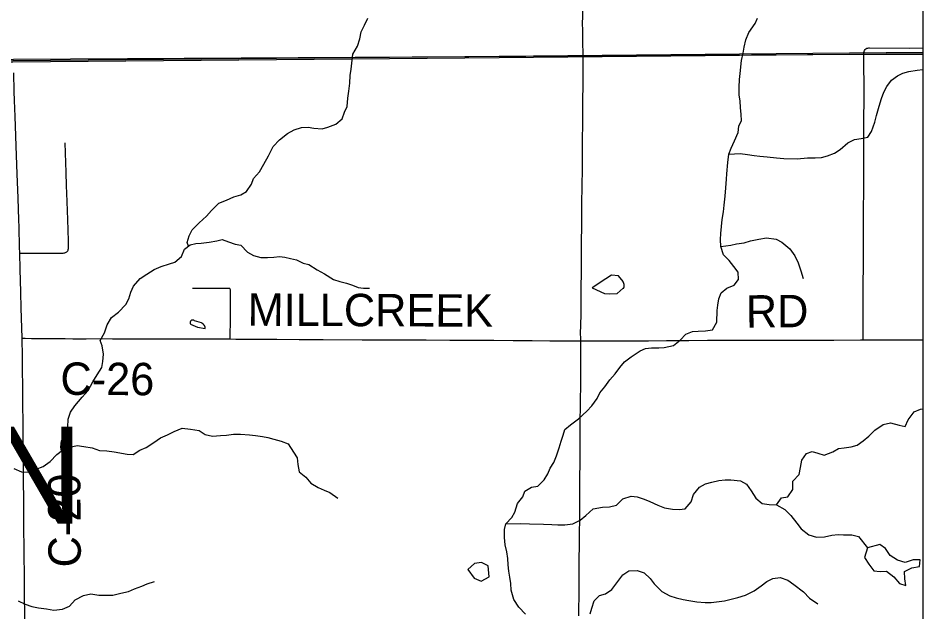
# Model space of a CAD drawing. Extents: x -87 to 2145, y -2128 to 440.
# Drawn here: x 188.26 to 230.18, y -936.24 to -908.75 of the extents above; entities that cross this region are included whole.
import ezdxf

# ---------------------------------------------------------------- set-up
doc = ezdxf.new("R2010")
doc.units = 0
for name, color, linetype in [('GM_X_County_Road', 7, 'Continuous'), ('GM_X_County_Road_Text', 7, 'Continuous'), ('GM_X_Minor_Lake', 7, 'Continuous'), ('GM_X_Minor_River', 7, 'Continuous'), ('GM_X_Rail_Line', 7, 'Continuous'), ('GM_X_Township', 7, 'Continuous'), ('GM_X_Township_Road', 7, 'Continuous'), ('GM_X_Township_Text', 7, 'Continuous'), ('SC_Scratch1', 7, 'Continuous')]:
    doc.layers.add(name, color=color, linetype=linetype)

msp = doc.modelspace()

# ---------------------------------------------------------------- linework, layer by layer
at = {"layer": 'GM_X_County_Road'}
for points in [[(188.344, -919.629), (188.333, -919.352), (188.311, -918.433), (188.296, -918.089), (188.263, -917.089), (188.22, -915.958), (188.188, -915.106), (188.172, -914.664), (188.137, -913.748), (188.122, -913.305), (188.096, -912.568), (188.084, -912.141), (188.069, -911.287)], [(188.449, -923.577), (188.448, -923.549), (188.412, -922.188), (188.391, -921.434), (188.365, -920.368), (188.344, -919.629)], [(188.569, -936.89), (188.568, -936.847), (188.57, -936.24), (188.564, -935.617), (188.564, -935.109), (188.559, -934.716), (188.558, -934.502), (188.548, -933.666), (188.543, -933.19), (188.534, -932.469), (188.525, -932.059), (188.525, -931.781), (188.521, -931.24), (188.514, -929.995), (188.51, -929.617), (188.505, -929.027), (188.503, -928.519), (188.496, -927.847), (188.497, -927.453), (188.487, -926.649), (188.481, -925.911), (188.472, -924.927), (188.466, -924.435), (188.449, -923.577)], [(188.449, -923.577), (188.59, -923.577), (188.889, -923.579), (190.057, -923.592), (190.451, -923.589), (190.795, -923.593), (191.418, -923.593), (192.09, -923.592), (192.632, -923.595), (193.337, -923.599), (194.468, -923.601), (194.895, -923.601), (195.781, -923.598), (196.65, -923.599), (197.88, -923.606), (198.089, -923.607)], [(198.089, -923.607), (198.356, -923.609), (198.962, -923.616), (200.258, -923.622), (201.291, -923.627), (202.391, -923.633), (204.211, -923.643), (205.377, -923.647), (206.393, -923.644), (207.164, -923.646), (208.263, -923.656), (208.559, -923.656), (208.854, -923.657), (209.428, -923.658), (210.297, -923.663), (211.2, -923.671), (212.085, -923.679), (212.906, -923.689), (214.33, -923.691)], [(214.33, -923.691), (214.562, -923.691), (215.235, -923.687), (216.333, -923.69), (217.465, -923.69), (218.302, -923.684), (219.336, -923.67), (220.205, -923.667), (220.549, -923.667), (221.156, -923.667), (222.352, -923.663), (222.762, -923.664), (223.385, -923.661), (224.419, -923.66), (225.239, -923.661), (226.059, -923.657), (227.29, -923.653), (227.411, -923.653)], [(227.411, -923.653), (228.077, -923.65), (228.897, -923.643), (230.183, -923.641)]]:
    msp.add_lwpolyline(points, dxfattribs=at)
at = {"layer": 'GM_X_Minor_Lake'}
for points in [[(216.289, -920.952), (216.074, -920.677), (215.753, -920.66), (215.499, -920.815), (214.863, -921.232)], [(216.304, -921.262), (216.308, -921.259), (216.313, -921.256), (216.317, -921.253), (216.321, -921.249), (216.324, -921.245), (216.328, -921.241), (216.331, -921.236), (216.334, -921.231), (216.336, -921.225), (216.339, -921.22), (216.341, -921.214), (216.343, -921.208), (216.345, -921.201), (216.346, -921.194), (216.347, -921.187), (216.348, -921.18), (216.349, -921.172), (216.349, -921.164), (216.349, -921.156), (216.349, -921.148), (216.349, -921.14), (216.348, -921.131), (216.347, -921.122), (216.346, -921.114), (216.345, -921.104), (216.343, -921.095), (216.341, -921.086), (216.339, -921.077), (216.336, -921.067), (216.334, -921.058), (216.331, -921.048), (216.328, -921.038), (216.324, -921.029), (216.321, -921.019), (216.317, -921.009), (216.313, -921), (216.308, -920.99), (216.304, -920.98), (216.299, -920.971), (216.294, -920.961), (216.289, -920.952)], [(214.863, -921.232), (215.427, -921.503), (215.677, -921.509), (216.019, -921.506), (216.304, -921.262)], [(196.439, -922.772), (196.434, -922.767), (196.43, -922.763), (196.425, -922.758), (196.42, -922.754), (196.414, -922.75), (196.409, -922.747), (196.403, -922.743), (196.397, -922.741), (196.391, -922.738), (196.385, -922.736), (196.378, -922.734), (196.372, -922.733), (196.365, -922.732), (196.359, -922.731), (196.352, -922.731), (196.345, -922.731), (196.338, -922.732), (196.332, -922.732), (196.325, -922.734), (196.319, -922.735), (196.312, -922.737), (196.306, -922.74), (196.3, -922.743), (196.293, -922.746), (196.288, -922.749), (196.282, -922.753), (196.276, -922.757), (196.271, -922.762), (196.266, -922.766), (196.262, -922.771), (196.257, -922.776), (196.253, -922.782), (196.249, -922.787), (196.246, -922.793), (196.243, -922.799), (196.24, -922.805), (196.238, -922.812), (196.236, -922.818), (196.234, -922.825), (196.233, -922.831), (196.232, -922.838), (196.232, -922.845), (196.231, -922.851), (196.232, -922.858), (196.232, -922.865), (196.233, -922.871), (196.235, -922.878), (196.237, -922.884), (196.239, -922.89), (196.242, -922.896), (196.244, -922.902), (196.248, -922.908), (196.251, -922.913), (196.255, -922.918)], [(196.255, -922.918), (196.574, -923.055), (196.924, -923.122)], [(196.758, -922.859), (196.439, -922.772)], [(196.924, -923.122), (196.927, -923.118), (196.929, -923.113), (196.931, -923.108), (196.932, -923.103), (196.933, -923.098), (196.934, -923.093), (196.935, -923.087), (196.935, -923.082), (196.934, -923.076), (196.934, -923.07), (196.933, -923.064), (196.932, -923.057), (196.93, -923.051), (196.928, -923.044), (196.926, -923.038), (196.923, -923.031), (196.92, -923.024), (196.917, -923.018), (196.913, -923.011), (196.909, -923.004), (196.905, -922.997), (196.901, -922.99), (196.896, -922.983), (196.891, -922.976), (196.885, -922.969), (196.88, -922.962), (196.874, -922.955), (196.867, -922.948), (196.861, -922.941), (196.854, -922.934), (196.847, -922.927), (196.84, -922.921), (196.833, -922.914), (196.825, -922.907), (196.817, -922.901), (196.809, -922.895), (196.801, -922.888), (196.793, -922.882), (196.784, -922.876), (196.776, -922.87), (196.767, -922.865), (196.758, -922.859)], [(229.328, -934.37), (229.67, -934.208), (230.022, -934.136), (230.057, -933.836), (229.726, -933.83), (229.363, -933.952), (229.014, -933.845), (228.666, -933.637), (228.451, -933.303), (228.184, -933.117), (227.613, -933.272)], [(227.613, -933.272), (227.471, -933.722), (227.686, -934.037), (227.911, -934.341), (228.202, -934.377), (228.493, -934.353), (228.829, -934.62), (229.095, -934.936), (229.394, -935.022), (229.349, -934.711), (229.328, -934.37)], [(210.088, -934.616), (210.034, -934.115), (209.735, -933.959), (209.414, -934.002), (209.093, -934.276)], [(209.093, -934.276), (209.391, -934.681), (209.72, -934.828), (210.088, -934.616)]]:
    msp.add_lwpolyline(points, dxfattribs=at)
at = {"layer": 'GM_X_Minor_River'}
for points in [[(196.156, -919.312), (196.091, -919.147), (196.183, -918.828), (196.324, -918.549), (196.647, -918.231), (196.999, -917.924), (197.231, -917.656), (197.564, -917.319), (197.916, -917.172), (198.257, -917.025), (198.589, -916.928), (198.84, -916.78), (199.072, -916.432), (199.164, -916.173), (199.446, -915.865), (199.649, -915.506), (199.861, -915.128), (200.084, -914.69), (200.377, -914.392), (200.749, -914.095), (201.051, -913.918), (201.392, -913.811), (201.703, -913.804), (201.963, -913.846), (202.354, -913.869), (202.615, -913.802), (202.977, -913.655), (203.279, -913.407), (203.39, -913.108), (203.512, -912.849), (203.544, -912.449), (203.586, -912.139), (203.628, -911.769), (203.65, -911.409), (203.702, -911.11), (203.745, -910.7), (203.776, -910.42), (203.989, -910.042), (204.091, -909.703), (204.153, -909.383), (204.305, -909.074), (204.47, -908.749)], [(218.933, -923.665), (219.199, -923.38), (219.503, -923.255), (219.774, -923.24), (220.106, -923.235), (220.438, -923.191), (220.635, -922.824), (220.644, -922.293), (220.679, -922.034), (220.734, -921.744), (220.839, -921.466), (221.094, -921.26), (221.438, -921.116), (221.633, -920.849), (221.629, -920.518), (221.422, -920.244), (221.206, -919.98), (220.949, -919.705), (220.815, -919.322), (220.8, -919.002), (220.815, -918.722), (220.85, -918.392), (220.886, -918.082), (220.942, -917.722), (220.977, -917.413), (221.025, -916.993), (221.051, -916.613), (221.078, -916.203), (221.092, -915.953), (221.141, -915.433), (221.198, -915.043), (221.303, -914.765), (221.459, -914.437), (221.617, -914.049), (221.662, -913.76), (221.777, -913.491), (221.761, -913.211), (221.737, -912.89), (221.711, -912.589), (221.676, -912.308), (221.672, -911.947), (221.688, -911.587), (221.713, -911.307), (221.783, -910.708), (221.859, -910.378), (221.904, -910.089), (221.98, -909.76), (222.126, -909.422), (222.415, -908.996), (222.527, -908.749)], [(221.198, -915.043), (221.721, -915.012), (222.052, -915.058), (222.373, -915.104), (222.624, -915.138), (222.975, -915.174), (223.396, -915.212), (223.737, -915.248), (224.36, -915.258), (224.843, -915.217), (225.185, -915.213), (225.487, -915.198), (225.759, -915.132), (226.083, -915.008), (226.357, -914.832), (226.704, -914.528), (227.018, -914.373), (227.321, -914.318), (227.633, -914.264), (227.809, -913.996), (227.957, -913.568), (228.032, -913.259), (228.16, -912.821), (228.266, -912.472), (228.372, -912.183), (228.507, -911.915), (228.733, -911.629), (229.008, -911.423), (229.261, -911.297), (229.524, -911.222), (229.917, -911.159), (230.183, -911.128)], [(190.279, -928.787), (190.245, -928.61), (190.267, -928.32), (190.419, -928.041), (190.571, -927.692), (190.583, -927.322), (190.685, -927.003), (190.887, -926.705), (191.23, -926.308), (191.512, -925.99), (191.725, -925.592), (191.927, -925.263), (192.14, -924.925), (192.191, -924.645), (192.223, -924.305), (192.155, -923.925), (192.066, -923.674), (192.269, -923.325), (192.391, -922.956), (192.594, -922.608), (192.916, -922.371), (193.248, -922.003), (193.39, -921.745), (193.482, -921.435), (193.614, -921.156), (193.917, -920.809), (194.228, -920.601), (194.57, -920.384), (194.892, -920.257), (195.273, -920.13), (195.524, -920.052), (195.826, -919.785), (195.979, -919.446), (196.24, -919.248), (196.491, -919.181), (196.742, -919.163), (197.123, -919.126), (197.464, -919.059), (197.715, -919.001), (198.015, -919.104), (198.315, -919.216), (198.576, -919.269), (198.895, -919.582), (199.174, -919.734), (199.505, -919.827), (199.825, -919.84), (200.106, -919.822), (200.377, -919.785), (200.627, -919.817), (200.887, -919.879), (201.158, -919.942), (201.477, -920.095), (201.738, -920.157), (202.117, -920.4), (202.457, -920.583), (202.876, -920.847), (203.167, -920.95), (203.477, -921.022), (203.757, -921.115), (204.017, -921.217), (204.267, -921.249), (204.548, -921.252)], [(220.815, -919.322), (221.278, -919.26), (221.55, -919.205), (221.903, -919.151), (222.196, -919.066), (222.579, -918.983), (222.932, -918.929), (223.383, -918.986), (223.652, -919.121), (224.019, -919.428), (224.255, -919.763), (224.41, -920.076), (224.535, -920.458), (224.629, -920.81)], [(211.765, -936.347), (211.459, -936.021), (211.224, -935.667), (211.1, -935.244), (211.085, -934.924), (211.04, -934.632), (210.994, -934.361), (210.969, -934.07), (210.954, -933.78), (210.909, -933.469), (210.834, -933.147), (210.799, -932.796), (210.795, -932.435), (210.86, -932.166), (211.136, -931.881), (211.281, -931.623), (211.399, -931.224), (211.655, -930.918), (211.74, -930.659), (212.044, -930.475), (212.337, -930.42), (212.643, -930.135), (212.809, -929.847), (212.913, -929.589), (213.079, -929.321), (213.205, -929.013), (213.331, -928.645), (213.427, -928.336), (213.512, -928.057), (213.587, -927.798), (213.862, -927.582), (214.228, -927.298), (214.616, -926.955), (214.852, -926.699), (215.098, -926.362), (215.223, -926.104), (215.449, -925.828), (215.686, -925.501), (215.932, -925.225), (216.138, -924.929), (216.363, -924.672), (216.668, -924.437), (217.085, -924.154), (217.338, -924.048), (217.61, -924.013), (217.952, -924.019), (218.203, -924.003), (218.627, -923.911), (218.933, -923.665)], [(223.398, -931.283), (223.635, -930.957), (223.927, -930.922), (224.164, -930.575), (224.15, -930.195), (224.457, -929.889), (224.513, -929.56), (224.579, -929.221), (224.795, -928.914), (225.048, -928.818), (225.308, -928.893), (225.608, -928.988), (226.012, -928.835), (226.266, -928.679), (226.538, -928.644), (226.86, -928.609), (227.143, -928.524), (227.418, -928.319), (227.683, -928.113), (227.959, -927.837), (228.345, -927.574), (228.678, -927.489), (229.088, -927.597), (229.359, -927.661), (229.505, -927.344), (229.782, -926.978), (230.076, -926.863), (230.183, -926.835)], [(188.065, -929.601), (188.415, -929.754), (188.755, -929.767), (189.097, -929.64), (189.418, -929.513), (189.75, -929.276), (190.063, -928.949), (190.314, -928.761), (190.656, -928.624), (191.007, -928.547), (191.308, -928.579), (191.688, -928.643), (192.038, -928.766), (192.369, -928.789), (192.719, -928.832), (193.32, -928.937), (193.591, -928.949), (193.902, -928.752), (194.204, -928.625), (194.546, -928.408), (194.868, -928.18), (195.179, -928.043), (195.491, -927.896), (195.862, -927.739), (196.243, -927.782), (196.654, -927.846), (196.933, -928.028), (197.274, -928.101), (197.645, -928.075), (197.925, -928.057), (198.246, -928.02), (198.567, -928.013), (198.978, -928.046), (199.268, -928.079), (199.579, -928.121), (199.839, -928.174), (200.109, -928.246), (200.449, -928.339), (200.769, -928.462), (201.028, -928.854), (201.197, -929.106), (201.225, -929.426), (201.283, -929.757), (201.593, -930), (201.832, -930.282), (202.171, -930.485), (202.451, -930.608), (202.711, -930.72), (203.081, -930.983)], [(210.86, -932.166), (211.534, -932.148), (211.956, -932.165), (212.609, -932.177), (212.99, -932.193), (213.272, -932.208), (213.593, -932.214), (213.966, -932.17), (214.3, -931.996), (214.565, -931.78), (214.902, -931.466), (215.346, -931.393), (215.668, -931.379), (215.98, -931.304), (216.287, -931.009), (216.661, -930.885), (216.942, -930.91), (217.272, -931.026), (217.531, -931.131), (217.91, -931.298), (218.21, -931.433), (218.58, -931.49), (218.892, -931.505), (219.174, -931.48), (219.451, -931.144), (219.557, -930.816), (219.834, -930.47), (220.118, -930.315), (220.401, -930.23), (220.723, -930.165), (221.015, -930.13), (221.277, -930.125), (221.728, -930.173), (222.017, -930.328), (222.233, -930.642), (222.449, -930.976), (222.736, -931.231), (223.067, -931.277), (223.398, -931.283), (223.787, -931.5), (224.063, -931.785), (224.349, -932.141), (224.545, -932.404), (224.893, -932.681), (225.253, -932.777), (225.625, -932.773), (225.958, -932.699), (226.25, -932.664), (226.511, -932.679), (226.883, -932.675), (227.203, -932.751), (227.613, -933.272)], [(214.77, -936.329), (214.845, -936.07), (214.951, -935.732), (215.207, -935.486), (215.48, -935.401), (215.764, -935.215), (216.278, -934.523), (216.553, -934.348), (216.945, -934.325), (217.275, -934.441), (217.542, -934.696), (217.728, -934.949), (218.094, -935.306), (218.463, -935.503), (218.753, -935.598), (219.083, -935.674), (219.334, -935.718), (219.705, -935.775), (220.096, -935.811), (220.367, -935.806), (220.74, -935.763), (220.992, -935.727), (221.244, -935.671), (221.608, -935.577), (221.961, -935.463), (222.367, -935.27), (222.692, -935.036), (222.957, -934.84), (223.23, -934.694), (223.573, -934.65), (223.923, -934.777), (224.211, -934.982), (224.647, -935.32), (224.934, -935.605), (225.321, -935.872)], [(188.261, -935.736), (188.591, -935.889), (188.901, -936.001), (189.211, -936.054), (189.572, -936.097), (189.912, -936.16), (190.313, -936.114), (190.645, -935.977), (190.907, -935.679), (191.299, -935.492), (191.63, -935.405), (192.001, -935.478), (192.322, -935.471), (192.652, -935.464), (193.024, -935.377), (193.385, -935.3), (193.656, -935.183), (193.998, -935.046), (194.249, -934.938), (194.58, -934.841)]]:
    msp.add_lwpolyline(points, dxfattribs=at)
at = {"layer": 'GM_X_Rail_Line'}
for points in [[(119.191, -913.298), (120.413, -912.979), (121.658, -912.678), (122.852, -912.418), (124.302, -912.133), (125.719, -911.894), (127.356, -911.669), (128.816, -911.503), (130.246, -911.381), (131.808, -911.287), (133.507, -911.23), (138.675, -911.178), (163.722, -910.948), (174.577, -910.839), (182.482, -910.769), (188.025, -910.717), (208.956, -910.525), (221.686, -910.409), (230.183, -910.325)], [(119.208, -913.358), (120.428, -913.039), (121.672, -912.739), (122.864, -912.48), (124.313, -912.194), (125.728, -911.956), (127.364, -911.731), (128.823, -911.565), (130.251, -911.443), (131.811, -911.35), (133.508, -911.293), (138.676, -911.241), (163.723, -911.01), (174.578, -910.901), (182.483, -910.831), (188.026, -910.779), (208.956, -910.588), (221.686, -910.471), (230.183, -910.387)]]:
    msp.add_lwpolyline(points, dxfattribs=at)
at = {"layer": 'GM_X_Township'}
msp.add_lwpolyline([(119.53, -911.078), (121.304, -911.084), (134.633, -911.136), (148.174, -911.081), (188.046, -910.651), (214.435, -910.489), (227.44, -910.426), (230.183, -910.425)], dxfattribs=at)
at = {"layer": 'GM_X_Township_Road'}
for points in [[(214.42, -908.749), (214.422, -908.38)], [(214.442, -910.527), (214.441, -910.503), (214.439, -910.331), (214.434, -909.954), (214.423, -909.38), (214.419, -908.921), (214.42, -908.749)], [(227.411, -923.653), (227.411, -923.5), (227.411, -923.369), (227.411, -923.057), (227.414, -922.385), (227.421, -921.433), (227.431, -919.842), (227.436, -918.382), (227.438, -917.562), (227.446, -916.791), (227.443, -915.011), (227.443, -914.633), (227.449, -914.109), (227.451, -913.879), (227.454, -913.273), (227.455, -912.666), (227.457, -911.879), (227.449, -910.911), (227.446, -910.665), (227.447, -910.44), (227.448, -910.414)], [(227.448, -910.414), (227.45, -910.334), (227.457, -910.289), (227.476, -910.244), (227.504, -910.205), (227.541, -910.172), (227.584, -910.148), (227.63, -910.134), (227.672, -910.126), (227.712, -910.122), (229.549, -910.138), (230.183, -910.132)], [(214.33, -923.691), (214.328, -923.548), (214.327, -923.368), (214.333, -922.959), (214.344, -922.467), (214.353, -921.761), (214.353, -921.302), (214.359, -920.45), (214.368, -919.728), (214.371, -919.203), (214.382, -918.285), (214.388, -917.284), (214.399, -916.579), (214.407, -915.677), (214.414, -914.316), (214.423, -913.726), (214.435, -912.742), (214.445, -911.659), (214.449, -910.855), (214.447, -910.777)], [(214.447, -910.777), (214.445, -910.674), (214.442, -910.527)], [(190.522, -919.576), (190.542, -919.558), (190.559, -919.54), (190.573, -919.518), (190.581, -919.494), (190.589, -919.462), (190.593, -919.424), (190.596, -919.35), (190.594, -919.071), (190.58, -918.547), (190.566, -918.088), (190.551, -917.662), (190.52, -916.859), (190.508, -916.515), (190.487, -915.877), (190.478, -915.45), (190.45, -914.517)], [(188.344, -919.629), (188.598, -919.628), (189.86, -919.627), (190.172, -919.63), (190.303, -919.628), (190.358, -919.627), (190.395, -919.625), (190.429, -919.619), (190.463, -919.609), (190.495, -919.594), (190.522, -919.576)], [(196.336, -921.249), (196.947, -921.252), (197.406, -921.252), (197.8, -921.251), (197.937, -921.25), (197.959, -921.25), (197.977, -921.25), (198.01, -921.25), (198.027, -921.251), (198.055, -921.259), (198.073, -921.271)], [(198.089, -923.607), (198.092, -923.382), (198.102, -922.824), (198.106, -922.36), (198.107, -921.88), (198.108, -921.436), (198.108, -921.41), (198.106, -921.389), (198.105, -921.369), (198.104, -921.348), (198.102, -921.327), (198.091, -921.294), (198.073, -921.271)], [(214.237, -936.432), (214.242, -936.121), (214.251, -935.498), (214.256, -934.678), (214.26, -934.071), (214.26, -933.776), (214.266, -933.202), (214.273, -932.661), (214.281, -931.89), (214.284, -931.3), (214.293, -930.479), (214.299, -928.888), (214.307, -927.757), (214.307, -927.281), (214.314, -926.838), (214.327, -926.396), (214.332, -925.805), (214.332, -925.346), (214.331, -925.018), (214.334, -924.428), (214.335, -924.018), (214.33, -923.691)]]:
    msp.add_lwpolyline(points, dxfattribs=at)
at = {"layer": 'SC_Scratch1'}
msp.add_lwpolyline([(-21.617, -825.188), (230.183, -825.188), (230.183, -1245.188), (-21.617, -1245.188)], close=True, dxfattribs=at)

# ---------------------------------------------------------------- texts
at = {"layer": 'GM_X_County_Road_Text'}
for s, rotation, p in [('MILLCREEK', 359.7606, (198.895, -922.995)), ('RD', 0.4857, (221.987, -923.083)), ('C-26', 359.6552, (190.22, -926.191)), ('C-20', 90.3429, (191.172, -934.181))]:
    msp.add_text(s, height=1.5, rotation=rotation, dxfattribs=at).set_placement(p)
at = {"layer": 'GM_X_Township_Text'}
msp.add_text('WASHINGTON', height=4.5, rotation=0, dxfattribs=at).set_placement((149.815, -932.163))

doc.saveas('drawing.dxf')
